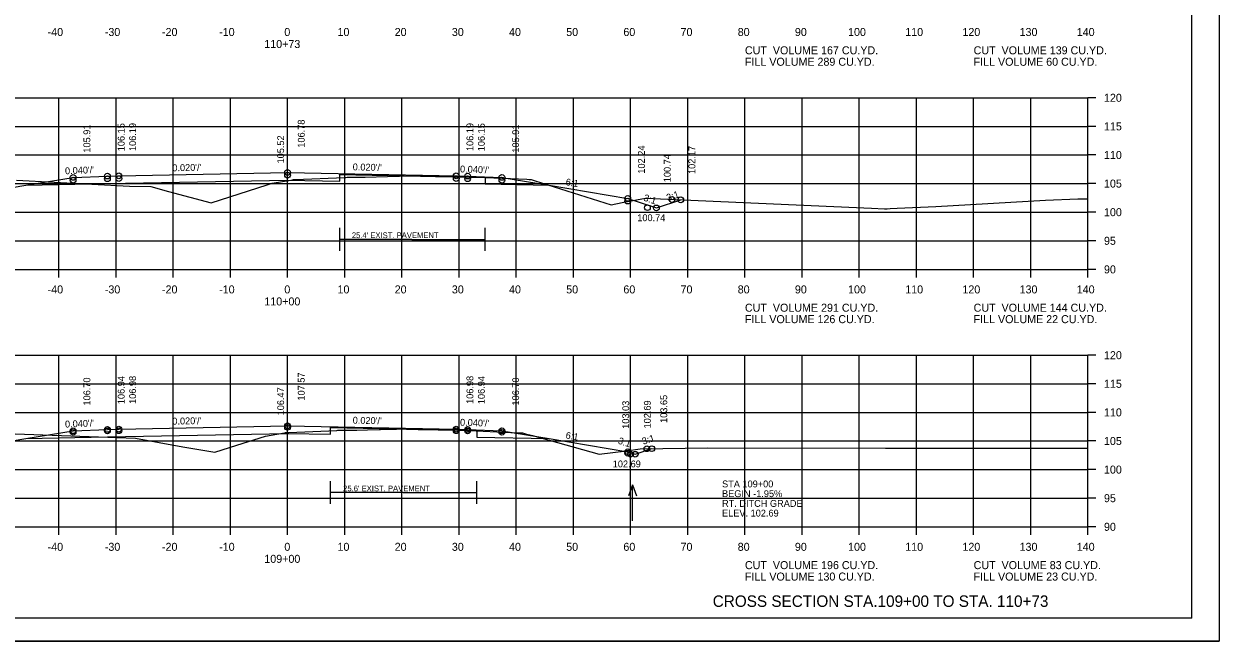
# Model space of a CAD drawing. Extents: x 1175611 to 1176402, y -433344 to -416213.
# Drawn here: x 1175734.9 to 1175943.9, y -432703.5 to -432595.6 of the extents above; entities that cross this region are included whole.
import ezdxf

# ---------------------------------------------------------------- set-up
doc = ezdxf.new("R2010")
doc.units = 0
for name, color, linetype in [('Default', 7, 'Continuous'), ('R_Alt Surface', 7, 'Continuous'), ('R_Axis', 7, 'Continuous'), ('R_Axis Annot', 7, 'Continuous'), ('R_Border', 7, 'Continuous'), ('R_Draft', 7, 'Continuous'), ('R_Exist Surface', 7, 'Continuous'), ('R_Fin Surface', 7, 'Continuous'), ('R_Grid', 7, 'Continuous'), ('R_No Plot', 7, 'Continuous'), ('R_Water Annot', 7, 'Continuous'), ('R_Xsect Elev', 7, 'Continuous'), ('R_Xsect Slope', 7, 'Continuous')]:
    doc.layers.add(name, color=color, linetype=linetype)

msp = doc.modelspace()

# ---------------------------------------------------------------- linework, layer by layer
at = {"layer": 'R_Alt Surface'}
for points in [[(1175735.2, -432623.84), (1175749.47, -432623.55), (1175780.97, -432622.92), (1175790.13, -432623.11), (1175790.13, -432621.94), (1175815.54, -432622.45), (1175815.54, -432623.61), (1175826.75, -432623.84)], [(1175735.2, -432668.12), (1175749.47, -432667.84), (1175780.97, -432667.21), (1175788.46, -432667.36), (1175788.46, -432666.19), (1175814.07, -432666.7), (1175814.07, -432667.87), (1175826.75, -432668.12)]]:
    msp.add_lwpolyline(points, dxfattribs=at)
at = {"layer": 'R_Axis'}
for p, q in [((1175920.97, -432638.54), (1175920.97, -432608.54)), ((1175922.37, -432608.54), (1175920.97, -432608.54)), ((1175922.37, -432613.54), (1175920.97, -432613.54)), ((1175922.37, -432618.54), (1175920.97, -432618.54)), ((1175922.37, -432623.54), (1175920.97, -432623.54)), ((1175922.37, -432628.54), (1175920.97, -432628.54)), ((1175922.37, -432633.54), (1175920.97, -432633.54)), ((1175640.97, -432638.54), (1175920.97, -432638.54)), ((1175740.97, -432639.94), (1175740.97, -432638.54)), ((1175750.97, -432639.94), (1175750.97, -432638.54)), ((1175760.97, -432639.94), (1175760.97, -432638.54)), ((1175770.97, -432639.94), (1175770.97, -432638.54)), ((1175780.97, -432639.94), (1175780.97, -432638.54)), ((1175790.97, -432639.94), (1175790.97, -432638.54)), ((1175800.97, -432639.94), (1175800.97, -432638.54)), ((1175810.97, -432639.94), (1175810.97, -432638.54)), ((1175820.97, -432639.94), (1175820.97, -432638.54)), ((1175830.97, -432639.94), (1175830.97, -432638.54)), ((1175840.97, -432639.94), (1175840.97, -432638.54)), ((1175850.97, -432639.94), (1175850.97, -432638.54)), ((1175860.97, -432639.94), (1175860.97, -432638.54)), ((1175870.97, -432639.94), (1175870.97, -432638.54)), ((1175880.97, -432639.94), (1175880.97, -432638.54)), ((1175890.97, -432639.94), (1175890.97, -432638.54)), ((1175900.97, -432639.94), (1175900.97, -432638.54)), ((1175910.97, -432639.94), (1175910.97, -432638.54)), ((1175920.97, -432639.94), (1175920.97, -432638.54)), ((1175922.37, -432638.54), (1175920.97, -432638.54)), ((1175920.97, -432683.54), (1175920.97, -432653.54)), ((1175922.37, -432653.54), (1175920.97, -432653.54)), ((1175922.37, -432658.54), (1175920.97, -432658.54)), ((1175922.37, -432663.54), (1175920.97, -432663.54)), ((1175922.37, -432668.54), (1175920.97, -432668.54)), ((1175922.37, -432673.54), (1175920.97, -432673.54)), ((1175922.37, -432678.54), (1175920.97, -432678.54)), ((1175640.97, -432683.54), (1175920.97, -432683.54)), ((1175740.97, -432684.94), (1175740.97, -432683.54)), ((1175750.97, -432684.94), (1175750.97, -432683.54)), ((1175760.97, -432684.94), (1175760.97, -432683.54)), ((1175770.97, -432684.94), (1175770.97, -432683.54)), ((1175780.97, -432684.94), (1175780.97, -432683.54)), ((1175790.97, -432684.94), (1175790.97, -432683.54)), ((1175800.97, -432684.94), (1175800.97, -432683.54)), ((1175810.97, -432684.94), (1175810.97, -432683.54)), ((1175820.97, -432684.94), (1175820.97, -432683.54)), ((1175830.97, -432684.94), (1175830.97, -432683.54)), ((1175840.97, -432684.94), (1175840.97, -432683.54)), ((1175850.97, -432684.94), (1175850.97, -432683.54)), ((1175860.97, -432684.94), (1175860.97, -432683.54)), ((1175870.97, -432684.94), (1175870.97, -432683.54)), ((1175880.97, -432684.94), (1175880.97, -432683.54)), ((1175890.97, -432684.94), (1175890.97, -432683.54)), ((1175900.97, -432684.94), (1175900.97, -432683.54)), ((1175910.97, -432684.94), (1175910.97, -432683.54)), ((1175920.97, -432684.94), (1175920.97, -432683.54)), ((1175922.37, -432683.54), (1175920.97, -432683.54))]:
    msp.add_line(p, q, dxfattribs=at)
at = {"layer": 'R_Border'}
for q in [(1175939.15, -432494.08), (1175622.97, -432699.54)]:
    msp.add_line((1175939.15, -432699.54), q, dxfattribs=at)
at = {"layer": 'R_Draft'}
for p, q in [((1175802.7, -432633.29), (1175790.13, -432633.29)), ((1175802.7, -432633.29), (1175815.54, -432633.29)), ((1175801.19, -432677.55), (1175788.46, -432677.55)), ((1175801.19, -432677.55), (1175814.07, -432677.55))]:
    msp.add_line(p, q, dxfattribs=at)
for points in [[(1175790.13, -432635.29), (1175790.13, -432631.29)], [(1175815.54, -432635.29), (1175815.54, -432631.29)], [(1175788.46, -432679.55), (1175788.46, -432675.55)], [(1175814.07, -432679.55), (1175814.07, -432675.55)]]:
    msp.add_lwpolyline(points, dxfattribs=at)
at = {"layer": 'R_Exist Surface'}
for points in [[(1175733.56, -432622.97), (1175753.3, -432624), (1175757.08, -432624.03), (1175760.15, -432624.92), (1175767.63, -432626.89), (1175777.4, -432623.75), (1175778.28, -432623.48), (1175781.9, -432622.86), (1175781.96, -432622.85), (1175782.01, -432622.84), (1175782.13, -432622.84), (1175782.33, -432622.83), (1175791.02, -432622.46), (1175791.16, -432622.45), (1175791.38, -432622.44), (1175793.29, -432622.42), (1175794.52, -432622.39), (1175798.45, -432622.3), (1175800.58, -432622.25), (1175801.59, -432622.2), (1175802.37, -432622.18), (1175802.7, -432622.18), (1175802.73, -432622.18), (1175803.79, -432622.19), (1175804.53, -432622.22), (1175805.78, -432622.27), (1175806.83, -432622.29), (1175808.2, -432622.29), (1175808.65, -432622.29), (1175811.28, -432622.37), (1175812.78, -432622.42), (1175813.66, -432622.43), (1175814.2, -432622.43), (1175822.82, -432622.79), (1175823.25, -432622.81), (1175823.54, -432622.82), (1175823.6, -432622.84), (1175824.27, -432623.06), (1175837.56, -432627.23), (1175839.51, -432626.83), (1175843.58, -432626.11), (1175883.08, -432627.85), (1175885.4, -432627.93), (1175885.86, -432627.93), (1175886.38, -432627.9), (1175887.62, -432627.84), (1175894.38, -432627.52), (1175913.57, -432626.42), (1175919.17, -432626.23), (1175920.97, -432626.21)], [(1175733.34, -432667.27), (1175754.4, -432668.03), (1175762.65, -432669.58), (1175768.24, -432670.5), (1175772.13, -432669.28), (1175777.14, -432667.68), (1175780.46, -432667.1), (1175780.54, -432667.09), (1175780.58, -432667.08), (1175780.73, -432667.07), (1175781.17, -432667.05), (1175789.61, -432666.68), (1175789.78, -432666.67), (1175789.91, -432666.67), (1175792.16, -432666.64), (1175793.11, -432666.63), (1175794.93, -432666.58), (1175799.59, -432666.47), (1175800.05, -432666.46), (1175801.15, -432666.44), (1175801.19, -432666.45), (1175801.23, -432666.44), (1175801.76, -432666.46), (1175803.19, -432666.49), (1175803.81, -432666.51), (1175805.54, -432666.54), (1175806.55, -432666.55), (1175807.33, -432666.56), (1175810.67, -432666.64), (1175811.65, -432666.66), (1175812.44, -432666.68), (1175812.74, -432666.69), (1175820.03, -432667.03), (1175821.55, -432667.1), (1175822.07, -432667.12), (1175822.59, -432667.26), (1175823.79, -432667.6), (1175835.47, -432670.85), (1175840.24, -432670.26), (1175842.64, -432669.91), (1175854.47, -432669.75), (1175885.58, -432669.77), (1175895, -432669.77), (1175920.97, -432669.8)]]:
    msp.add_lwpolyline(points, dxfattribs=at)
at = {"layer": 'R_Fin Surface'}
for points in [[(1175710.06, -432622.32), (1175721.47, -432626.13), (1175735.2, -432623.84), (1175743.47, -432622.46), (1175749.47, -432622.22), (1175751.47, -432622.18), (1175780.97, -432621.59), (1175810.47, -432622.18), (1175812.47, -432622.22), (1175818.47, -432622.46), (1175826.75, -432623.84), (1175840.47, -432626.13), (1175845.49, -432627.8), (1175849.74, -432626.38)], [(1175710.06, -432622.32), (1175721.47, -432626.13), (1175735.2, -432623.84), (1175743.47, -432622.46), (1175749.47, -432622.22), (1175751.47, -432622.18), (1175780.97, -432621.59), (1175810.47, -432622.18), (1175812.47, -432622.22), (1175818.47, -432622.46), (1175826.75, -432623.84), (1175840.47, -432626.13), (1175845.49, -432627.8), (1175849.74, -432626.38)], [(1175709.99, -432666.58), (1175721.47, -432670.41), (1175735.2, -432668.12), (1175743.47, -432666.75), (1175749.47, -432666.51), (1175751.47, -432666.47), (1175780.97, -432665.88), (1175810.47, -432666.47), (1175812.47, -432666.51), (1175818.47, -432666.75), (1175826.75, -432668.12), (1175840.47, -432670.41), (1175841.78, -432670.85), (1175844.67, -432669.88)], [(1175709.99, -432666.58), (1175721.47, -432670.41), (1175735.2, -432668.12), (1175743.47, -432666.75), (1175749.47, -432666.51), (1175751.47, -432666.47), (1175780.97, -432665.88), (1175810.47, -432666.47), (1175812.47, -432666.51), (1175818.47, -432666.75), (1175826.75, -432668.12), (1175840.47, -432670.41), (1175841.78, -432670.85), (1175844.67, -432669.88)]]:
    msp.add_lwpolyline(points, dxfattribs=at)
at = {"layer": 'R_Grid'}
for p, q in [((1175640.97, -432608.54), (1175920.97, -432608.54)), ((1175740.97, -432638.54), (1175740.97, -432608.54)), ((1175750.97, -432638.54), (1175750.97, -432608.54)), ((1175760.97, -432638.54), (1175760.97, -432608.54)), ((1175770.97, -432638.54), (1175770.97, -432608.54)), ((1175780.97, -432638.54), (1175780.97, -432608.54)), ((1175790.97, -432638.54), (1175790.97, -432608.54)), ((1175800.97, -432638.54), (1175800.97, -432608.54)), ((1175810.97, -432638.54), (1175810.97, -432608.54)), ((1175820.97, -432638.54), (1175820.97, -432608.54)), ((1175830.97, -432638.54), (1175830.97, -432608.54)), ((1175840.97, -432638.54), (1175840.97, -432608.54)), ((1175850.97, -432638.54), (1175850.97, -432608.54)), ((1175860.97, -432638.54), (1175860.97, -432608.54)), ((1175870.97, -432638.54), (1175870.97, -432608.54)), ((1175880.97, -432638.54), (1175880.97, -432608.54)), ((1175890.97, -432638.54), (1175890.97, -432608.54)), ((1175900.97, -432638.54), (1175900.97, -432608.54)), ((1175910.97, -432638.54), (1175910.97, -432608.54)), ((1175920.97, -432638.54), (1175920.97, -432608.54)), ((1175640.97, -432613.54), (1175920.97, -432613.54)), ((1175640.97, -432618.54), (1175920.97, -432618.54)), ((1175640.97, -432623.54), (1175920.97, -432623.54)), ((1175640.97, -432628.54), (1175920.97, -432628.54)), ((1175640.97, -432633.54), (1175920.97, -432633.54)), ((1175640.97, -432638.54), (1175920.97, -432638.54)), ((1175640.97, -432653.54), (1175920.97, -432653.54)), ((1175740.97, -432683.54), (1175740.97, -432653.54)), ((1175750.97, -432683.54), (1175750.97, -432653.54)), ((1175760.97, -432683.54), (1175760.97, -432653.54)), ((1175770.97, -432683.54), (1175770.97, -432653.54)), ((1175780.97, -432683.54), (1175780.97, -432653.54)), ((1175790.97, -432683.54), (1175790.97, -432653.54)), ((1175800.97, -432683.54), (1175800.97, -432653.54)), ((1175810.97, -432683.54), (1175810.97, -432653.54)), ((1175820.97, -432683.54), (1175820.97, -432653.54)), ((1175830.97, -432683.54), (1175830.97, -432653.54)), ((1175840.97, -432683.54), (1175840.97, -432653.54)), ((1175850.97, -432683.54), (1175850.97, -432653.54)), ((1175860.97, -432683.54), (1175860.97, -432653.54)), ((1175870.97, -432683.54), (1175870.97, -432653.54)), ((1175880.97, -432683.54), (1175880.97, -432653.54)), ((1175890.97, -432683.54), (1175890.97, -432653.54)), ((1175900.97, -432683.54), (1175900.97, -432653.54)), ((1175910.97, -432683.54), (1175910.97, -432653.54)), ((1175920.97, -432683.54), (1175920.97, -432653.54)), ((1175640.97, -432658.54), (1175920.97, -432658.54)), ((1175640.97, -432663.54), (1175920.97, -432663.54)), ((1175640.97, -432668.54), (1175920.97, -432668.54)), ((1175640.97, -432673.54), (1175920.97, -432673.54)), ((1175640.97, -432678.54), (1175920.97, -432678.54)), ((1175640.97, -432683.54), (1175920.97, -432683.54))]:
    msp.add_line(p, q, dxfattribs=at)
at = {"layer": 'R_No Plot'}
msp.add_line((1175610.57, -432703.52), (1175943.91, -432703.52), dxfattribs=at)
msp.add_lwpolyline([(1175610.57, -432490.18), (1175943.91, -432490.18), (1175943.91, -432703.52), (1175610.57, -432703.52)], close=True, dxfattribs=at)
for centre in [(1175780.97, -432621.59), (1175743.47, -432622.46), (1175743.47, -432622.94), (1175749.47, -432622.22), (1175749.47, -432622.7), (1175751.47, -432622.18), (1175751.47, -432622.66), (1175780.97, -432622.07), (1175810.47, -432622.18), (1175810.47, -432622.66), (1175812.47, -432622.22), (1175812.47, -432622.7), (1175818.47, -432622.46), (1175818.47, -432622.94), (1175840.47, -432626.13), (1175840.47, -432626.6), (1175843.92, -432627.75), (1175845.49, -432627.8), (1175845.49, -432627.8), (1175848.22, -432626.32), (1175849.74, -432626.38), (1175849.74, -432626.38), (1175743.47, -432666.75), (1175743.47, -432667.02), (1175749.47, -432666.51), (1175749.47, -432666.78), (1175751.47, -432666.47), (1175751.47, -432666.74), (1175780.97, -432665.88), (1175780.97, -432666.15), (1175810.47, -432666.47), (1175810.47, -432666.74), (1175812.47, -432666.51), (1175812.47, -432666.78), (1175818.47, -432666.75), (1175818.47, -432667.02), (1175843.82, -432669.89), (1175844.67, -432669.88), (1175844.67, -432669.88), (1175840.47, -432670.41), (1175840.47, -432670.69), (1175840.95, -432670.85), (1175841.78, -432670.85), (1175841.78, -432670.85)]:
    msp.add_circle(centre, 0.5, dxfattribs=at)
at = {"layer": 'R_Water Annot'}
for p, q in [((1175841.32, -432676.22), (1175840.62, -432678.14)), ((1175841.32, -432682.5), (1175841.32, -432676.22)), ((1175841.32, -432676.22), (1175842.02, -432678.14))]:
    msp.add_line(p, q, dxfattribs=at)

# ---------------------------------------------------------------- texts
at = {"layer": 'Default'}
for s, p in [('CUT  VOLUME 167 CU.YD.', (1175860.97, -432600.94)), ('CUT  VOLUME 139 CU.YD.', (1175900.97, -432600.94)), ('FILL VOLUME 289 CU.YD.', (1175860.97, -432602.94)), ('FILL VOLUME 60 CU.YD.', (1175900.97, -432602.94)), ('CUT  VOLUME 291 CU.YD.', (1175860.97, -432645.94)), ('CUT  VOLUME 144 CU.YD.', (1175900.97, -432645.94)), ('FILL VOLUME 126 CU.YD.', (1175860.97, -432647.94)), ('FILL VOLUME 22 CU.YD.', (1175900.97, -432647.94)), ('CUT  VOLUME 196 CU.YD.', (1175860.97, -432690.94)), ('CUT  VOLUME 83 CU.YD.', (1175900.97, -432690.94)), ('FILL VOLUME 130 CU.YD.', (1175860.97, -432692.94)), ('FILL VOLUME 23 CU.YD.', (1175900.97, -432692.94))]:
    msp.add_text(s, height=1.4, dxfattribs=at).set_placement(p)
at = {"layer": 'R_Axis Annot'}
for s, p in [('-40', (1175739.01, -432597.74)), ('-30', (1175749.01, -432597.74)), ('-20', (1175759.01, -432597.74)), ('-10', (1175769.01, -432597.74)), ('0', (1175780.41, -432597.74)), ('10', (1175789.71, -432597.74)), ('20', (1175799.71, -432597.74)), ('30', (1175809.71, -432597.74)), ('40', (1175819.71, -432597.74)), ('50', (1175829.71, -432597.74)), ('60', (1175839.71, -432597.74)), ('70', (1175849.71, -432597.74)), ('80', (1175859.71, -432597.74)), ('90', (1175869.71, -432597.74)), ('100', (1175879.01, -432597.74)), ('110', (1175889.01, -432597.74)), ('120', (1175899.01, -432597.74)), ('130', (1175909.01, -432597.74)), ('140', (1175919.01, -432597.74)), ('110+73', (1175776.9, -432599.84)), ('120', (1175923.77, -432609.24)), ('115', (1175923.77, -432614.24)), ('110', (1175923.77, -432619.24)), ('105', (1175923.77, -432624.24)), ('100', (1175923.77, -432629.24)), ('95', (1175923.77, -432634.24)), ('90', (1175923.77, -432639.24)), ('-40', (1175739.01, -432642.74)), ('-30', (1175749.01, -432642.74)), ('-20', (1175759.01, -432642.74)), ('-10', (1175769.01, -432642.74)), ('0', (1175780.41, -432642.74)), ('10', (1175789.71, -432642.74)), ('20', (1175799.71, -432642.74)), ('30', (1175809.71, -432642.74)), ('40', (1175819.71, -432642.74)), ('50', (1175829.71, -432642.74)), ('60', (1175839.71, -432642.74)), ('70', (1175849.71, -432642.74)), ('80', (1175859.71, -432642.74)), ('90', (1175869.71, -432642.74)), ('100', (1175879.01, -432642.74)), ('110', (1175889.01, -432642.74)), ('120', (1175899.01, -432642.74)), ('130', (1175909.01, -432642.74)), ('140', (1175919.01, -432642.74)), ('110+00', (1175776.91, -432644.84)), ('120', (1175923.77, -432654.24)), ('115', (1175923.77, -432659.24)), ('110', (1175923.77, -432664.24)), ('105', (1175923.77, -432669.24)), ('100', (1175923.77, -432674.24)), ('95', (1175923.77, -432679.24)), ('90', (1175923.77, -432684.24)), ('-40', (1175739.01, -432687.74)), ('-30', (1175749.01, -432687.74)), ('-20', (1175759.01, -432687.74)), ('-10', (1175769.01, -432687.74)), ('0', (1175780.41, -432687.74)), ('10', (1175789.71, -432687.74)), ('20', (1175799.71, -432687.74)), ('30', (1175809.71, -432687.74)), ('40', (1175819.71, -432687.74)), ('50', (1175829.71, -432687.74)), ('60', (1175839.71, -432687.74)), ('70', (1175849.71, -432687.74)), ('80', (1175859.71, -432687.74)), ('90', (1175869.71, -432687.74)), ('100', (1175879.01, -432687.74)), ('110', (1175889.01, -432687.74)), ('120', (1175899.01, -432687.74)), ('130', (1175909.01, -432687.74)), ('140', (1175919.01, -432687.74)), ('109+00', (1175776.91, -432689.84))]:
    msp.add_text(s, height=1.4, dxfattribs=at).set_placement(p)
at = {"layer": 'R_Draft'}
for s, height, p in [("25.4' EXIST. PAVEMENT", 1, (1175792.21, -432633.07)), ("25.6' EXIST. PAVEMENT", 1, (1175790.69, -432677.33)), ('CROSS SECTION STA.109+00 TO STA. 110+73', 2, (1175855.34, -432697.54))]:
    msp.add_text(s, height=height, dxfattribs=at).set_placement(p)
at = {"layer": 'R_Water Annot'}
for s, p in [('STA 109+00', (1175856.97, -432676.65)), ('BEGIN -1.95%', (1175856.97, -432678.35)), ('RT. DITCH GRADE', (1175856.97, -432680.05)), ('ELEV. 102.69', (1175856.97, -432681.75))]:
    msp.add_text(s, height=1.2, dxfattribs=at).set_placement(p)
at = {"layer": 'R_Xsect Elev'}
for s, p in [('106.78', (1175783.97, -432617.26)), ('105.91', (1175746.47, -432618.13)), ('106.15', (1175752.47, -432617.89)), ('106.19', (1175754.47, -432617.85)), ('106.19', (1175813.47, -432617.85)), ('106.15', (1175815.47, -432617.89)), ('105.91', (1175821.47, -432618.13)), ('105.52', (1175780.37, -432620.02)), ('102.24', (1175843.47, -432621.8)), ('102.17', (1175852.29, -432621.86)), ('100.74', (1175847.98, -432623.3)), ('107.57', (1175783.97, -432661.47)), ('106.70', (1175746.47, -432662.34)), ('106.94', (1175752.47, -432662.1)), ('106.98', (1175754.47, -432662.06)), ('106.98', (1175813.47, -432662.06)), ('106.94', (1175815.47, -432662.1)), ('106.70', (1175821.47, -432662.34)), ('106.47', (1175780.37, -432664.06)), ('103.65', (1175847.38, -432665.38)), ('103.03', (1175840.72, -432666.41)), ('102.69', (1175844.5, -432666.35))]:
    msp.add_text(s, height=1.2, rotation=90, dxfattribs=at).set_placement(p)
for s, p in [('100.74', (1175842.14, -432630.11)), ('102.69', (1175837.85, -432673.15))]:
    msp.add_text(s, height=1.2, dxfattribs=at).set_placement(p)
at = {"layer": 'R_Xsect Slope'}
for s, rotation, p in [("0.040'/'", 2.2906, (1175742.07, -432621.92)), ("0.020'/'", 1.1458, (1175760.83, -432621.39)), ("0.020'/'", 358.8542, (1175792.36, -432621.22)), ("0.040'/'", 357.7094, (1175811.12, -432621.57)), ('6:1', 350.5377, (1175829.55, -432623.8)), ('3:1', 341.5651, (1175843.14, -432626.49)), ('3:1', 18.4349, (1175847.46, -432626.62)), ("0.040'/'", 2.2906, (1175742.07, -432666.2)), ("0.020'/'", 1.1458, (1175760.83, -432665.68)), ("0.020'/'", 358.8542, (1175792.36, -432665.5)), ("0.040'/'", 357.7094, (1175811.12, -432665.85)), ('6:1', 350.5377, (1175829.55, -432668.09)), ('3:1', 341.5651, (1175838.67, -432668.97)), ('3:1', 18.4349, (1175843.2, -432669.21))]:
    msp.add_text(s, height=1.2, rotation=rotation, dxfattribs=at).set_placement(p)

doc.saveas('drawing.dxf')
